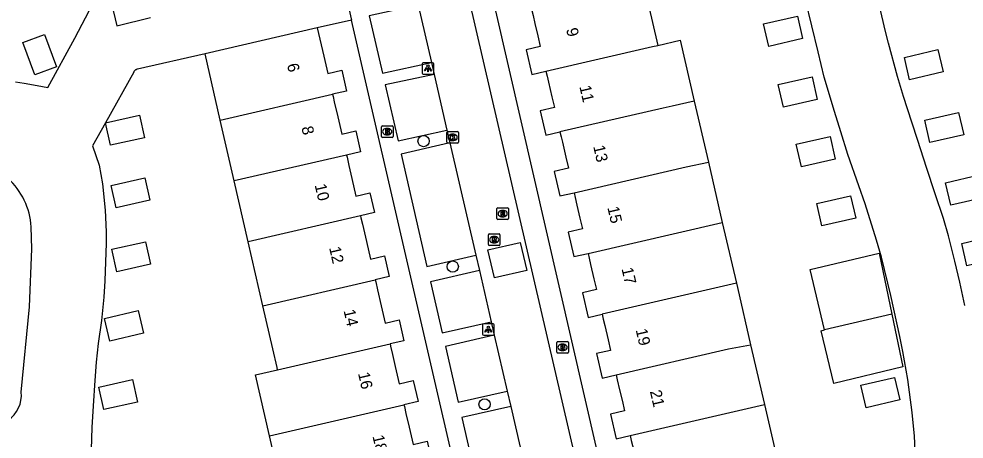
# Model space of a CAD drawing. Extents: x 156414 to 157775, y 382335 to 383765.
# Drawn here: x 156893.9 to 156975.8, y 383588.6 to 383625 of the extents above; entities that cross this region are included whole.
import ezdxf

# ---------------------------------------------------------------- set-up
doc = ezdxf.new("R2010")
doc.units = 0
for name, color, linetype in [('IMGEO_Boom', 7, 'Continuous'), ('IMGEO_Brandkraan', 7, 'Continuous'), ('IMGEO_Kolk', 7, 'Continuous'), ('IMGEO_Lichtpunt', 7, 'Continuous'), ('IMGEO_Pand', 7, 'Continuous'), ('IMGEO_Pand_nummerreeks', 7, 'Continuous'), ('IMGEO_Rijbaan_lokaal_gesloten', 7, 'Continuous'), ('IMGEO_Rijbaan_lokaal_open', 7, 'Continuous'), ('IMGEO_Rioolput', 7, 'Continuous'), ('IMGEO_Voetpad_open', 7, 'Continuous')]:
    doc.layers.add(name, color=color, linetype=linetype)

msp = doc.modelspace()

# ---------------------------------------------------------------- linework, layer by layer
at = {"layer": 'IMGEO_Boom'}
for centre in [(156928.988, 383614.439), (156931.51, 383603.557), (156934.27, 383591.622)]:
    msp.add_circle(centre, 0.489, dxfattribs=at)
at = {"layer": 'IMGEO_Brandkraan'}
for p, q in [((156925.341, 383614.831), (156925.341, 383615.683)), ((156925.416, 383615.757), (156926.268, 383615.757)), ((156925.829, 383615.537), (156925.854, 383615.537)), ((156926.342, 383615.683), (156926.342, 383614.831)), ((156926.268, 383614.757), (156925.416, 383614.757)), ((156925.852, 383614.977), (156925.827, 383614.977)), ((156940.521, 383596.129), (156940.521, 383596.981)), ((156940.596, 383597.055), (156941.448, 383597.055)), ((156941.009, 383596.835), (156941.034, 383596.835)), ((156941.522, 383596.981), (156941.522, 383596.129)), ((156941.448, 383596.055), (156940.596, 383596.055)), ((156941.032, 383596.275), (156941.007, 383596.275))]:
    msp.add_line(p, q, dxfattribs=at)
for points in [[(156925.341, 383614.831), (156925.341, 383615.683)], [(156925.416, 383615.757), (156926.268, 383615.757)], [(156925.689, 383615.457), (156925.689, 383615.057), (156925.902, 383615.057)], [(156925.92, 383615.457), (156925.689, 383615.457)], [(156926.342, 383615.683), (156926.342, 383614.831)], [(156926.268, 383614.757), (156925.416, 383614.757)], [(156925.868, 383615.376), (156925.814, 383615.376), (156925.814, 383615.3)], [(156925.814, 383615.3), (156925.867, 383615.3)], [(156925.876, 383615.224), (156925.814, 383615.224), (156925.814, 383615.143)], [(156925.814, 383615.143), (156925.876, 383615.143)], [(156940.521, 383596.129), (156940.521, 383596.981)], [(156940.596, 383597.055), (156941.448, 383597.055)], [(156940.869, 383596.755), (156940.869, 383596.355), (156941.082, 383596.355)], [(156941.1, 383596.755), (156940.869, 383596.755)], [(156941.048, 383596.674), (156940.994, 383596.674), (156940.994, 383596.598)], [(156940.994, 383596.598), (156941.047, 383596.598)], [(156941.522, 383596.981), (156941.522, 383596.129)], [(156941.448, 383596.055), (156940.596, 383596.055)], [(156941.056, 383596.522), (156940.994, 383596.522), (156940.994, 383596.441)], [(156940.994, 383596.441), (156941.056, 383596.441)]]:
    msp.add_lwpolyline(points, dxfattribs=at)
for centre, radius, start, end in [((156925.418, 383615.681), 0.0765, 91.55205, 178.44795), ((156925.418, 383615.681), 0.0765, 91.55205, 178.44795), ((156925.924, 383615.312), 0.145, 59.4692, 91.53667), ((156925.949, 383615.359), 0.0922, 285.51372, 58.15012), ((156926.266, 383615.681), 0.0765, 1.55205, 88.44795), ((156926.266, 383615.681), 0.0765, 1.55205, 88.44795), ((156925.418, 383614.833), 0.0765, 181.55205, 268.44795), ((156925.418, 383614.833), 0.0765, 181.55205, 268.44795), ((156925.869, 383615.338), 0.0379, 267.82845, 90.93552), ((156925.877, 383615.183), 0.0404, 269.87594, 90.50774), ((156925.908, 383615.308), 0.251, 268.66757, 293.53466), ((156925.954, 383615.167), 0.105, 301.31148, 78.98903), ((156926.266, 383614.833), 0.0765, 271.55205, 358.44795), ((156926.266, 383614.833), 0.0765, 271.55205, 358.44795), ((156940.598, 383596.979), 0.0765, 91.55205, 178.44795), ((156940.598, 383596.979), 0.0765, 91.55205, 178.44795), ((156941.049, 383596.636), 0.0379, 267.82845, 90.93552), ((156941.104, 383596.61), 0.145, 59.4692, 91.53667), ((156941.129, 383596.657), 0.0922, 285.51372, 58.15012), ((156941.446, 383596.979), 0.0765, 1.55205, 88.44795), ((156941.446, 383596.979), 0.0765, 1.55205, 88.44795), ((156940.598, 383596.131), 0.0765, 181.55205, 268.44795), ((156940.598, 383596.131), 0.0765, 181.55205, 268.44795), ((156941.057, 383596.481), 0.0404, 269.87594, 90.50774), ((156941.088, 383596.606), 0.251, 268.66757, 293.53466), ((156941.134, 383596.465), 0.105, 301.31148, 78.98903), ((156941.446, 383596.131), 0.0765, 271.55205, 358.44795), ((156941.446, 383596.131), 0.0765, 271.55205, 358.44795)]:
    msp.add_arc(centre, radius, start, end, dxfattribs=at)
for centre, major_axis, ratio, start_param, end_param in [((156925.828, 383615.257), (-0.387, 0.002), 0.722429, 4.712389, 7.853982), ((156925.853, 383615.257), (-0.39, 0.002), 0.717154, 1.570796, 4.712389), ((156941.008, 383596.555), (-0.387, 0.002), 0.722429, 4.712389, 7.853982), ((156941.033, 383596.555), (-0.39, 0.002), 0.717154, 1.570796, 4.712389)]:
    msp.add_ellipse(centre, major_axis=major_axis, ratio=ratio, start_param=start_param, end_param=end_param, dxfattribs=at)
at = {"layer": 'IMGEO_Kolk'}
for p, q in [((156931.004, 383614.332), (156931.004, 383615.184)), ((156931.079, 383615.258), (156931.931, 383615.258)), ((156931.492, 383615.038), (156931.517, 383615.038)), ((156932.005, 383615.184), (156932.005, 383614.332)), ((156931.931, 383614.258), (156931.079, 383614.258)), ((156931.515, 383614.478), (156931.49, 383614.478))]:
    msp.add_line(p, q, dxfattribs=at)
for points in [[(156931.004, 383614.332), (156931.004, 383615.184)], [(156931.079, 383615.258), (156931.931, 383615.258)], [(156931.325, 383614.958), (156931.448, 383614.958), (156931.448, 383614.807), (156931.578, 383614.958), (156931.742, 383614.958), (156931.596, 383614.807), (156931.749, 383614.558), (156931.597, 383614.558), (156931.512, 383614.722), (156931.448, 383614.655), (156931.448, 383614.558), (156931.325, 383614.558), (156931.325, 383614.958)], [(156932.005, 383615.184), (156932.005, 383614.332)], [(156931.931, 383614.258), (156931.079, 383614.258)]]:
    msp.add_lwpolyline(points, dxfattribs=at)
for centre, start, end in [((156931.081, 383615.182), 91.55205, 178.44795), ((156931.081, 383615.182), 91.55205, 178.44795), ((156931.929, 383615.182), 1.55205, 88.44795), ((156931.929, 383615.182), 1.55205, 88.44795), ((156931.081, 383614.334), 181.55205, 268.44795), ((156931.081, 383614.334), 181.55205, 268.44795), ((156931.929, 383614.334), 271.55205, 358.44795), ((156931.929, 383614.334), 271.55205, 358.44795)]:
    msp.add_arc(centre, 0.0765, start, end, dxfattribs=at)
for centre, major_axis, ratio, start_param, end_param in [((156931.491, 383614.758), (-0.387, 0.002), 0.722429, 4.712389, 7.853982), ((156931.516, 383614.758), (-0.39, 0.002), 0.717154, 1.570796, 4.712389)]:
    msp.add_ellipse(centre, major_axis=major_axis, ratio=ratio, start_param=start_param, end_param=end_param, dxfattribs=at)
at = {"layer": 'IMGEO_Lichtpunt'}
for p, q in [((156929.766, 383621.231), (156928.958, 383621.231)), ((156929.766, 383621.231), (156928.958, 383621.231)), ((156928.864, 383621.136), (156928.864, 383620.329)), ((156928.864, 383621.136), (156928.864, 383620.329)), ((156929.86, 383620.329), (156929.86, 383621.136)), ((156929.86, 383620.329), (156929.86, 383621.136)), ((156928.958, 383620.235), (156929.766, 383620.235)), ((156928.958, 383620.235), (156929.766, 383620.235)), ((156934.098, 383598.51), (156934.098, 383597.703)), ((156934.098, 383598.51), (156934.098, 383597.703)), ((156935, 383598.605), (156934.192, 383598.605)), ((156935, 383598.605), (156934.192, 383598.605)), ((156935.094, 383597.703), (156935.094, 383598.51)), ((156935.094, 383597.703), (156935.094, 383598.51)), ((156934.192, 383597.609), (156935, 383597.609)), ((156934.192, 383597.609), (156935, 383597.609))]:
    msp.add_line(p, q, dxfattribs=at)
for points in [[(156929.238, 383620.8), (156929.277, 383620.772), (156929.089, 383620.51), (156929.051, 383620.537), (156929.238, 383620.8)], [(156929.34, 383620.752), (156929.387, 383620.752), (156929.387, 383620.43), (156929.34, 383620.43), (156929.34, 383620.752)], [(156929.45, 383620.772), (156929.488, 383620.799), (156929.675, 383620.537), (156929.636, 383620.509), (156929.45, 383620.772)], [(156934.472, 383598.174), (156934.511, 383598.146), (156934.323, 383597.884), (156934.285, 383597.911), (156934.472, 383598.174)], [(156934.574, 383598.126), (156934.621, 383598.126), (156934.621, 383597.804), (156934.574, 383597.804), (156934.574, 383598.126)], [(156934.684, 383598.146), (156934.722, 383598.173), (156934.909, 383597.911), (156934.87, 383597.883), (156934.684, 383598.146)]]:
    msp.add_lwpolyline(points, dxfattribs=at)
for centre in [(156929.363, 383620.934), (156934.597, 383598.308)]:
    msp.add_circle(centre, 0.0994, dxfattribs=at)
for centre, start, end in [((156928.958, 383621.136), 90, 180), ((156928.958, 383621.136), 90, 180), ((156929.766, 383621.136), 0, 90), ((156929.766, 383621.136), 0, 90), ((156928.958, 383620.329), 180, 270), ((156928.958, 383620.329), 180, 270), ((156929.766, 383620.329), 270, 0), ((156929.766, 383620.329), 270, 360), ((156934.192, 383598.51), 90, 180), ((156934.192, 383598.51), 90, 180), ((156935, 383598.51), 0, 90), ((156935, 383598.51), 0, 90), ((156934.192, 383597.703), 180, 270), ((156934.192, 383597.703), 180, 270), ((156935, 383597.703), 270, 0), ((156935, 383597.703), 270, 360)]:
    msp.add_arc(centre, 0.0946, start, end, dxfattribs=at)
at = {"layer": 'IMGEO_Pand'}
for points in [[(156948.068, 383627.99), (156949.286, 383622.729)], [(156901.947, 383626.366), (156902.422, 383624.426), (156905.335, 383625.139)], [(156938.367, 383625.749), (156938.465, 383625.323), (156938.626, 383624.624), (156938.875, 383623.549), (156939.089, 383622.62), (156937.874, 383622.341), (156938.366, 383620.206), (156939.582, 383620.487)], [(156958.435, 383624.593), (156961.359, 383625.263), (156961.806, 383623.313), (156958.882, 383622.643), (156958.435, 383624.593)], [(156894.288, 383622.984), (156896.166, 383623.673), (156897.191, 383620.879), (156895.314, 383620.19), (156894.288, 383622.984)], [(156919.78, 383624.248), (156910.063, 383622.007)], [(156919.78, 383624.248), (156920.342, 383621.801), (156920.69, 383620.29), (156921.894, 383620.572), (156922.316, 383618.769), (156921.104, 383618.489)], [(156949.286, 383622.729), (156951.195, 383623.17), (156952.415, 383617.909)], [(156911.384, 383616.243), (156910.063, 383622.007)], [(156939.582, 383620.487), (156948.811, 383622.619), (156949.286, 383622.729)], [(156971.08, 383619.739), (156970.622, 383621.677), (156973.534, 383622.366), (156973.992, 383620.427), (156971.08, 383619.739)], [(156939.582, 383620.487), (156939.679, 383620.068), (156939.802, 383619.536), (156940.095, 383618.27), (156940.309, 383617.345), (156939.094, 383617.066), (156939.582, 383614.945), (156940.799, 383615.226)], [(156959.706, 383619.338), (156962.63, 383620.011), (156963.081, 383618.054), (156960.157, 383617.38), (156959.706, 383619.338)], [(156911.384, 383616.243), (156921.104, 383618.489)], [(156921.104, 383618.489), (156921.145, 383618.311), (156921.253, 383617.843), (156921.552, 383616.54), (156921.899, 383615.03), (156923.108, 383615.313), (156923.53, 383613.507), (156922.313, 383613.226)], [(156952.415, 383617.909), (156950.505, 383617.468), (156949.739, 383617.291), (156940.799, 383615.226)], [(156952.415, 383617.909), (156953.646, 383612.595)], [(156901.447, 383616.022), (156904.372, 383616.679), (156904.809, 383614.732), (156901.884, 383614.076), (156901.447, 383616.022)], [(156912.59, 383610.98), (156911.384, 383616.243)], [(156972.84, 383614.301), (156972.386, 383616.24), (156975.306, 383616.925), (156975.761, 383614.986), (156972.84, 383614.301)], [(156940.799, 383615.226), (156940.899, 383614.792), (156941.004, 383614.337), (156941.306, 383613.029), (156941.523, 383612.091), (156940.305, 383611.812), (156940.795, 383609.683), (156942.015, 383609.965)], [(156961.706, 383612.213), (156961.261, 383614.17), (156964.186, 383614.836), (156964.631, 383612.878), (156961.706, 383612.213)], [(156922.313, 383613.226), (156912.59, 383610.98)], [(156922.313, 383613.226), (156922.354, 383613.05), (156922.52, 383612.329), (156922.785, 383611.179), (156923.132, 383609.668), (156924.33, 383609.949), (156924.74, 383608.244), (156923.525, 383607.963)], [(156942.015, 383609.965), (156951.724, 383612.208), (156953.646, 383612.595)], [(156953.646, 383612.595), (156954.852, 383607.388)], [(156974.637, 383608.883), (156974.188, 383610.826), (156977.111, 383611.501), (156977.56, 383609.558), (156974.637, 383608.883)], [(156902.372, 383608.65), (156901.93, 383610.599), (156904.849, 383611.26), (156905.29, 383609.311), (156902.372, 383608.65)], [(156913.797, 383605.716), (156912.59, 383610.98)], [(156942.015, 383609.965), (156942.113, 383609.539), (156942.265, 383608.881), (156942.524, 383607.76), (156942.739, 383606.828), (156941.521, 383606.548), (156942.01, 383604.422), (156943.23, 383604.704)], [(156963.485, 383607.078), (156963.035, 383609.014), (156965.956, 383609.694), (156966.407, 383607.758), (156963.485, 383607.078)], [(156923.525, 383607.963), (156913.797, 383605.716)], [(156923.525, 383607.963), (156923.565, 383607.788), (156923.69, 383607.241), (156924.038, 383605.727), (156924.386, 383604.216), (156925.59, 383604.498), (156926.013, 383602.688), (156924.801, 383602.408)], [(156943.23, 383604.704), (156954.852, 383607.388)], [(156954.852, 383607.388), (156956.071, 383602.127)], [(156902.423, 383603.114), (156901.993, 383605.07), (156904.916, 383605.714), (156905.346, 383603.757), (156902.423, 383603.114)], [(156915.07, 383600.16), (156913.797, 383605.716)], [(156976.035, 383603.638), (156975.585, 383605.569), (156978.507, 383606.25), (156978.957, 383604.318), (156976.035, 383603.638)], [(156943.23, 383604.704), (156943.329, 383604.275), (156943.453, 383603.74), (156943.743, 383602.487), (156943.957, 383601.562), (156942.74, 383601.283), (156943.228, 383599.161), (156944.447, 383599.443)], [(156963.719, 383598.068), (156962.465, 383603.294), (156968.445, 383604.729), (156969.538, 383599.443)], [(156915.07, 383600.16), (156924.801, 383602.408)], [(156924.801, 383602.408), (156924.841, 383602.236), (156925.003, 383601.533), (156925.318, 383600.163), (156925.665, 383598.653), (156926.867, 383598.934), (156927.288, 383597.133), (156926.079, 383596.854)], [(156956.071, 383602.127), (156944.447, 383599.443)], [(156956.071, 383602.127), (156956.158, 383601.753), (156957.309, 383596.783)], [(156916.344, 383594.605), (156916.299, 383594.8), (156915.926, 383596.429), (156915.07, 383600.16)], [(156901.805, 383597.108), (156901.352, 383599.064), (156904.269, 383599.741), (156904.723, 383597.785), (156901.805, 383597.108)], [(156944.447, 383599.443), (156944.547, 383599.01), (156944.675, 383598.453), (156944.959, 383597.224), (156945.173, 383596.299), (156943.957, 383596.02), (156944.445, 383593.9), (156945.663, 383594.181)], [(156969.538, 383599.443), (156970.485, 383594.867), (156964.499, 383593.431), (156963.417, 383597.993), (156963.719, 383598.068)], [(156969.538, 383599.443), (156963.719, 383598.068)], [(156916.344, 383594.605), (156926.079, 383596.854)], [(156926.079, 383596.854), (156926.12, 383596.673), (156926.287, 383595.95), (156926.526, 383594.91), (156926.873, 383593.4), (156928.09, 383593.685), (156928.514, 383591.873), (156927.289, 383591.59)], [(156945.663, 383594.181), (156955.38, 383596.426), (156957.309, 383596.783)], [(156957.309, 383596.783), (156958.508, 383591.606)], [(156915.641, 383588.9), (156914.435, 383594.164), (156916.344, 383594.605)], [(156945.663, 383594.181), (156945.763, 383593.746), (156945.962, 383592.886), (156946.172, 383591.979), (156946.386, 383591.051), (156945.161, 383590.77), (156945.652, 383588.636), (156946.879, 383588.919)], [(156901.295, 383591.168), (156900.861, 383593.108), (156903.78, 383593.761), (156904.214, 383591.822), (156901.295, 383591.168)], [(156967.299, 383591.325), (156966.848, 383593.271), (156969.771, 383593.947), (156970.221, 383592.001), (156967.299, 383591.325)], [(156915.641, 383588.9), (156927.289, 383591.59)], [(156927.289, 383591.59), (156927.328, 383591.42), (156927.462, 383590.836), (156927.736, 383589.647), (156928.083, 383588.136), (156929.29, 383588.419), (156929.713, 383586.608), (156928.499, 383586.328)], [(156946.879, 383588.919), (156958.508, 383591.606)], [(156958.508, 383591.606), (156959.727, 383586.345)], [(156916.861, 383583.64), (156915.641, 383588.9)], [(156946.879, 383588.919), (156946.976, 383588.498), (156947.179, 383587.619), (156947.385, 383586.73), (156947.604, 383585.783), (156946.395, 383585.506), (156946.885, 383583.379), (156948.095, 383583.659)]]:
    msp.add_lwpolyline(points, dxfattribs=at)
at = {"layer": 'IMGEO_Rijbaan_lokaal_gesloten'}
for points in [[(156961.349, 383504.04), (156954.52, 383533.42), (156931.728, 383631.996), (156925.894, 383657.35)], [(156928.517, 383626.225), (156929.661, 383621.259)], [(156929.661, 383621.259), (156929.9, 383620.22)], [(156929.9, 383620.22), (156931.013, 383615.387)], [(156931.013, 383615.387), (156931.269, 383614.273)], [(156931.269, 383614.273), (156933.508, 383604.554)], [(156933.508, 383604.554), (156933.816, 383603.217)], [(156933.816, 383603.217), (156934.837, 383598.784)], [(156934.837, 383598.784), (156935.103, 383597.627)], [(156935.103, 383597.627), (156936.222, 383592.768)], [(156936.222, 383592.768), (156936.531, 383591.428)], [(156936.531, 383591.428), (156938.241, 383584.002)]]:
    msp.add_lwpolyline(points, dxfattribs=at)
at = {"layer": 'IMGEO_Rijbaan_lokaal_open'}
for points in [[(156893.644, 383619.584), (156894.405, 383619.452), (156895.518, 383619.251), (156896.453, 383619.079), (156898.775, 383623.347), (156904.095, 383633.525)], [(156975.863, 383600.182), (156975.411, 383602.203), (156974.986, 383604.02), (156974.441, 383606.233), (156974.008, 383607.733), (156973.278, 383609.87), (156972.53, 383612.141), (156971.778, 383614.492), (156971.254, 383616.082), (156970.534, 383618.299), (156970.014, 383620.033), (156969.237, 383622.916), (156968.96, 383624.038), (156968.486, 383626.054), (156968.028, 383628.073), (156967.571, 383630.085), (156967.07, 383632.249), (156967.968, 383632.457)], [(156971.655, 383585.7), (156971.488, 383588.858), (156971.308, 383590.903), (156970.917, 383593.772), (156970.483, 383596.21), (156970.226, 383597.507), (156969.457, 383601.055), (156968.629, 383604.362), (156968.214, 383605.845), (156967.231, 383608.987), (156966.688, 383610.554), (156965.734, 383613.287), (156965.106, 383615.243), (156964.575, 383616.993), (156963.687, 383619.985), (156963.146, 383622.179), (156962.068, 383626.697), (156961.077, 383631.159), (156960.058, 383630.933)], [(156921.826, 383628.94), (156922.052, 383627.964), (156922.755, 383624.913)], [(156922.755, 383624.913), (156919.78, 383624.248)], [(156910.063, 383622.007), (156904.205, 383620.667), (156904.165, 383620.656), (156904.125, 383620.641), (156904.087, 383620.624), (156904.051, 383620.603), (156904.016, 383620.579), (156903.984, 383620.553), (156903.954, 383620.523), (156903.926, 383620.492), (156903.902, 383620.458), (156903.88, 383620.422), (156901.447, 383616.022)], [(156901.447, 383616.022), (156900.321, 383614.011), (156900.882, 383612.362), (156901.171, 383610.745), (156901.403, 383608.463), (156901.492, 383606.574), (156901.499, 383605.575), (156901.37, 383602.32), (156901.285, 383600.904), (156901.091, 383598.874), (156900.801, 383596.885), (156900.628, 383595.271), (156900.509, 383593.681), (156900.362, 383591.494), (156900.261, 383589.604), (156900.206, 383587.714)], [(156895.073, 383605.089), (156895.016, 383606.999)], [(156937.359, 383605.66), (156937.916, 383603.223), (156935.122, 383602.584), (156934.564, 383605.021), (156937.359, 383605.66)], [(156894.135, 383592.671), (156894.869, 383600.072), (156895.073, 383605.089)]]:
    msp.add_lwpolyline(points, dxfattribs=at)
for centre, radius, start, end in [((156888.752, 383606.575), 6.278, 3.87541, 47.645), ((156891.643, 383592.375), 2.51, 238.67165, 6.77897)]:
    msp.add_arc(centre, radius, start, end, dxfattribs=at)
at = {"layer": 'IMGEO_Rioolput'}
for p, q in [((156935.336, 383607.727), (156935.336, 383608.579)), ((156935.411, 383608.653), (156936.263, 383608.653)), ((156935.824, 383608.433), (156935.849, 383608.433)), ((156936.337, 383608.579), (156936.337, 383607.727)), ((156936.263, 383607.653), (156935.411, 383607.653)), ((156935.847, 383607.873), (156935.822, 383607.873)), ((156934.597, 383605.459), (156934.597, 383606.311)), ((156934.672, 383606.385), (156935.524, 383606.385)), ((156935.108, 383605.605), (156935.083, 383605.605)), ((156935.085, 383606.165), (156935.11, 383606.165)), ((156935.598, 383606.311), (156935.598, 383605.459)), ((156935.524, 383605.385), (156934.672, 383605.385))]:
    msp.add_line(p, q, dxfattribs=at)
for points in [[(156935.336, 383607.727), (156935.336, 383608.579)], [(156935.411, 383608.653), (156936.263, 383608.653)], [(156935.925, 383608.351), (156935.673, 383608.353), (156935.673, 383607.953)], [(156935.673, 383607.953), (156935.797, 383607.953), (156935.797, 383608.115), (156935.808, 383608.115)], [(156935.851, 383608.272), (156935.797, 383608.272), (156935.797, 383608.191)], [(156935.797, 383608.191), (156935.849, 383608.191)], [(156935.855, 383608.086), (156935.926, 383607.953), (156936.066, 383607.953), (156936.001, 383608.079)], [(156936.337, 383608.579), (156936.337, 383607.727)], [(156936.263, 383607.653), (156935.411, 383607.653)], [(156934.597, 383605.459), (156934.597, 383606.311)], [(156934.672, 383606.385), (156935.524, 383606.385)], [(156935.186, 383606.083), (156934.934, 383606.085), (156934.934, 383605.685)], [(156934.934, 383605.685), (156935.058, 383605.685), (156935.058, 383605.847), (156935.069, 383605.847)], [(156935.112, 383606.004), (156935.058, 383606.004), (156935.058, 383605.923)], [(156935.058, 383605.923), (156935.11, 383605.923)], [(156935.116, 383605.818), (156935.187, 383605.685), (156935.327, 383605.685), (156935.262, 383605.811)], [(156935.598, 383606.311), (156935.598, 383605.459)], [(156935.524, 383605.385), (156934.672, 383605.385)]]:
    msp.add_lwpolyline(points, dxfattribs=at)
for centre, radius, start, end in [((156935.413, 383608.577), 0.0765, 91.55205, 178.44795), ((156935.413, 383608.577), 0.0765, 91.55205, 178.44795), ((156935.807, 383608.062), 0.0533, 26.02933, 88.69889), ((156935.833, 383608.38), 0.19, 274.7715, 282.96867), ((156935.857, 383608.176), 0.0964, 77.00612, 93.18647), ((156935.871, 383608.233), 0.0378, 276.66336, 79.67722), ((156935.924, 383608.241), 0.109, 350.36119, 89.41601), ((156935.922, 383608.241), 0.112, 277.58423, 350.98172), ((156935.906, 383608.026), 0.108, 29.51342, 73.79051), ((156936.261, 383608.577), 0.0765, 1.55205, 88.44795), ((156936.261, 383608.577), 0.0765, 1.55205, 88.44795), ((156935.413, 383607.729), 0.0765, 181.55205, 268.44795), ((156935.413, 383607.729), 0.0765, 181.55205, 268.44795), ((156936.261, 383607.729), 0.0765, 271.55205, 358.44795), ((156936.261, 383607.729), 0.0765, 271.55205, 358.44795), ((156934.674, 383606.309), 0.0765, 91.55205, 178.44795), ((156934.674, 383606.309), 0.0765, 91.55205, 178.44795), ((156935.068, 383605.794), 0.0533, 26.02933, 88.69889), ((156935.094, 383606.112), 0.19, 274.7715, 282.96867), ((156935.118, 383605.908), 0.0964, 77.00612, 93.18647), ((156935.132, 383605.965), 0.0378, 276.66336, 79.67722), ((156935.185, 383605.973), 0.109, 350.36119, 89.41601), ((156935.183, 383605.973), 0.112, 277.58423, 350.98172), ((156935.167, 383605.758), 0.108, 29.51342, 73.79051), ((156935.522, 383606.309), 0.0765, 1.55205, 88.44795), ((156935.522, 383606.309), 0.0765, 1.55205, 88.44795), ((156934.674, 383605.461), 0.0765, 181.55205, 268.44795), ((156934.674, 383605.461), 0.0765, 181.55205, 268.44795), ((156935.522, 383605.461), 0.0765, 271.55205, 358.44795), ((156935.522, 383605.461), 0.0765, 271.55205, 358.44795)]:
    msp.add_arc(centre, radius, start, end, dxfattribs=at)
for centre, major_axis, ratio, start_param, end_param in [((156935.823, 383608.153), (-0.387, 0.002), 0.722429, 4.712389, 7.853982), ((156935.848, 383608.153), (-0.39, 0.002), 0.717154, 1.570796, 4.712389), ((156935.084, 383605.885), (-0.387, 0.002), 0.722429, 4.712389, 7.853982), ((156935.109, 383605.885), (-0.39, 0.002), 0.717154, 1.570796, 4.712389)]:
    msp.add_ellipse(centre, major_axis=major_axis, ratio=ratio, start_param=start_param, end_param=end_param, dxfattribs=at)
at = {"layer": 'IMGEO_Voetpad_open'}
for points in [[(156956.071, 383535.145), (156934.132, 383630.532)], [(156928.517, 383626.225), (156924.278, 383625.281), (156925.419, 383620.323), (156929.661, 383621.259)], [(156944.079, 383532.439), (156922.755, 383624.913)], [(156929.9, 383620.22), (156925.655, 383619.297), (156926.771, 383614.449), (156931.013, 383615.387)], [(156931.269, 383614.273), (156927.037, 383613.294), (156929.274, 383603.572), (156933.508, 383604.554)], [(156933.816, 383603.217), (156929.582, 383602.235), (156930.596, 383597.83), (156934.837, 383598.784)], [(156935.103, 383597.627), (156930.87, 383596.64), (156931.983, 383591.805), (156936.222, 383592.768)], [(156936.531, 383591.428), (156932.288, 383590.479), (156934.006, 383583.013), (156938.241, 383584.002)]]:
    msp.add_lwpolyline(points, dxfattribs=at)

# ---------------------------------------------------------------- texts
at = {"layer": 'IMGEO_Pand_nummerreeks'}
for s, rotation, p in [('9', 283.01739, (156941.323, 383624.126)), ('6', 282.94864, (156917.148, 383621.061)), ('11', 283.01739, (156942.47, 383619.163)), ('8', 282.94864, (156918.4, 383615.615)), ('13', 283.01739, (156943.669, 383613.974)), ('10', 282.94864, (156919.548, 383610.624)), ('15', 283.01739, (156944.895, 383608.674)), ('12', 282.94864, (156920.798, 383605.188)), ('17', 283.01739, (156946.12, 383603.374)), ('14', 282.94864, (156922.05, 383599.743)), ('19', 283.01739, (156947.346, 383598.074)), ('16', 282.94864, (156923.302, 383594.301)), ('21', 283.01739, (156948.576, 383592.753)), ('18', 282.94864, (156924.553, 383588.856))]:
    msp.add_text(s, height=1, rotation=rotation, dxfattribs=at).set_placement(p)

doc.saveas('drawing.dxf')
